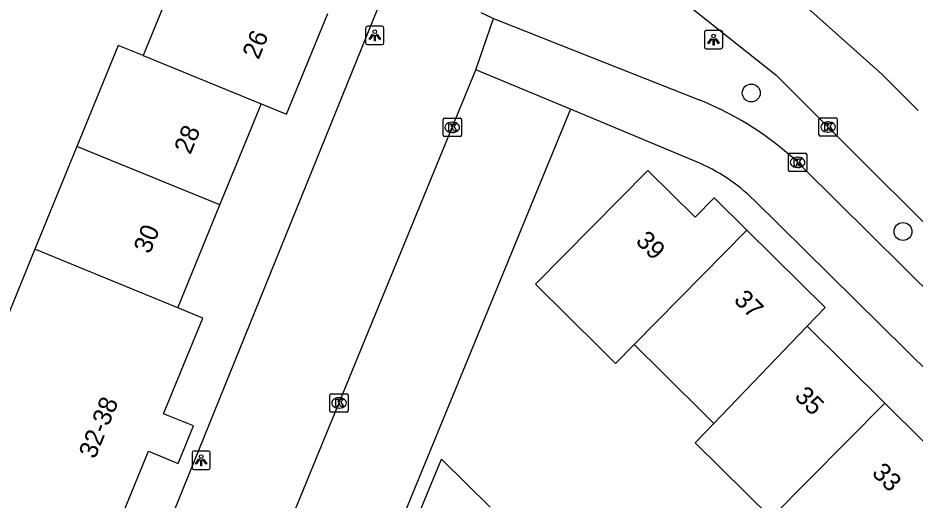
# Model space of a CAD drawing. Extents: x 157767 to 159171, y 387842 to 389425.
# Drawn here: x 158798.31 to 158847.25, y 388627.2 to 388653.53 of the extents above; entities that cross this region are included whole.
import ezdxf

# ---------------------------------------------------------------- set-up
doc = ezdxf.new("R2010")
doc.units = 0
for name, color, linetype in [('IMGEO_Boom', 7, 'Continuous'), ('IMGEO_Fietspad_gesloten', 7, 'Continuous'), ('IMGEO_Kolk', 7, 'Continuous'), ('IMGEO_Lichtpunt', 7, 'Continuous'), ('IMGEO_Pand', 7, 'Continuous'), ('IMGEO_Pand_nummerreeks', 7, 'Continuous'), ('IMGEO_Parkeervlak_open', 7, 'Continuous'), ('IMGEO_Voetpad_open', 7, 'Continuous')]:
    doc.layers.add(name, color=color, linetype=linetype)

msp = doc.modelspace()

# ---------------------------------------------------------------- linework, layer by layer
at = {"layer": 'IMGEO_Boom'}
for centre in [(158838.311, 388649.428), (158846.588, 388641.863)]:
    msp.add_circle(centre, 0.489, dxfattribs=at)
at = {"layer": 'IMGEO_Fietspad_gesloten'}
for points in [[(158826.059, 388659.809), (158830.167, 388657.971), (158839.65, 388650.427), (158852.321, 388637.762), (158872.967, 388617.185)], [(158847.414, 388648.473), (158845.428, 388650.459), (158840.383, 388654.989), (158834.525, 388659.875)]]:
    msp.add_lwpolyline(points, dxfattribs=at)
at = {"layer": 'IMGEO_Kolk'}
for p, q in [((158821.572, 388648.05), (158822.424, 388648.05)), ((158842.078, 388648.073), (158842.93, 388648.073)), ((158821.497, 388647.124), (158821.497, 388647.976)), ((158821.985, 388647.83), (158822.01, 388647.83)), ((158822.498, 388647.976), (158822.498, 388647.124)), ((158842.003, 388647.147), (158842.003, 388647.999)), ((158842.491, 388647.853), (158842.516, 388647.853)), ((158843.004, 388647.999), (158843.004, 388647.147)), ((158822.424, 388647.05), (158821.572, 388647.05)), ((158822.008, 388647.27), (158821.983, 388647.27)), ((158842.93, 388647.073), (158842.078, 388647.073)), ((158842.514, 388647.293), (158842.489, 388647.293)), ((158840.335, 388645.213), (158840.335, 388646.065)), ((158840.41, 388646.139), (158841.262, 388646.139)), ((158841.336, 388646.065), (158841.336, 388645.213)), ((158840.823, 388645.919), (158840.848, 388645.919)), ((158841.262, 388645.139), (158840.41, 388645.139)), ((158840.846, 388645.359), (158840.821, 388645.359)), ((158815.322, 388632.081), (158815.322, 388632.933)), ((158815.397, 388633.007), (158816.249, 388633.007)), ((158816.323, 388632.933), (158816.323, 388632.081)), ((158815.81, 388632.787), (158815.835, 388632.787)), ((158816.249, 388632.007), (158815.397, 388632.007)), ((158815.833, 388632.227), (158815.808, 388632.227))]:
    msp.add_line(p, q, dxfattribs=at)
for points in [[(158821.572, 388648.05), (158822.424, 388648.05)], [(158842.078, 388648.073), (158842.93, 388648.073)], [(158821.497, 388647.124), (158821.497, 388647.976)], [(158821.818, 388647.75), (158821.941, 388647.75), (158821.941, 388647.599), (158822.071, 388647.75), (158822.235, 388647.75), (158822.089, 388647.599), (158822.242, 388647.35), (158822.09, 388647.35), (158822.005, 388647.514), (158821.941, 388647.447), (158821.941, 388647.35), (158821.818, 388647.35), (158821.818, 388647.75)], [(158822.498, 388647.976), (158822.498, 388647.124)], [(158842.003, 388647.147), (158842.003, 388647.999)], [(158842.324, 388647.773), (158842.447, 388647.773), (158842.447, 388647.622), (158842.577, 388647.773), (158842.741, 388647.773), (158842.595, 388647.622), (158842.748, 388647.373), (158842.596, 388647.373), (158842.511, 388647.537), (158842.447, 388647.47), (158842.447, 388647.373), (158842.324, 388647.373), (158842.324, 388647.773)], [(158843.004, 388647.999), (158843.004, 388647.147)], [(158822.424, 388647.05), (158821.572, 388647.05)], [(158842.93, 388647.073), (158842.078, 388647.073)], [(158840.335, 388645.213), (158840.335, 388646.065)], [(158840.41, 388646.139), (158841.262, 388646.139)], [(158841.336, 388646.065), (158841.336, 388645.213)], [(158840.656, 388645.839), (158840.779, 388645.839), (158840.779, 388645.688), (158840.909, 388645.839), (158841.073, 388645.839), (158840.927, 388645.688), (158841.08, 388645.439), (158840.928, 388645.439), (158840.843, 388645.603), (158840.779, 388645.536), (158840.779, 388645.439), (158840.656, 388645.439), (158840.656, 388645.839)], [(158841.262, 388645.139), (158840.41, 388645.139)], [(158815.322, 388632.081), (158815.322, 388632.933)], [(158815.397, 388633.007), (158816.249, 388633.007)], [(158816.323, 388632.933), (158816.323, 388632.081)], [(158815.643, 388632.707), (158815.766, 388632.707), (158815.766, 388632.556), (158815.896, 388632.707), (158816.06, 388632.707), (158815.914, 388632.556), (158816.067, 388632.307), (158815.915, 388632.307), (158815.83, 388632.471), (158815.766, 388632.404), (158815.766, 388632.307), (158815.643, 388632.307), (158815.643, 388632.707)], [(158816.249, 388632.007), (158815.397, 388632.007)]]:
    msp.add_lwpolyline(points, dxfattribs=at)
for centre, start, end in [((158821.574, 388647.974), 91.552, 178.448), ((158821.574, 388647.974), 91.552, 178.448), ((158822.422, 388647.974), 1.552, 88.448), ((158822.422, 388647.974), 1.552, 88.448), ((158842.08, 388647.997), 91.552, 178.448), ((158842.08, 388647.997), 91.552, 178.448), ((158842.928, 388647.997), 1.552, 88.448), ((158842.928, 388647.997), 1.552, 88.448), ((158821.574, 388647.126), 181.552, 268.448), ((158821.574, 388647.126), 181.552, 268.448), ((158822.422, 388647.126), 271.552, 358.448), ((158822.422, 388647.126), 271.552, 358.448), ((158842.08, 388647.149), 181.552, 268.448), ((158842.08, 388647.149), 181.552, 268.448), ((158842.928, 388647.149), 271.552, 358.448), ((158842.928, 388647.149), 271.552, 358.448), ((158840.412, 388646.063), 91.552, 178.448), ((158840.412, 388646.063), 91.552, 178.448), ((158841.26, 388646.063), 1.552, 88.448), ((158841.26, 388646.063), 1.552, 88.448), ((158840.412, 388645.215), 181.552, 268.448), ((158840.412, 388645.215), 181.552, 268.448), ((158841.26, 388645.215), 271.552, 358.448), ((158841.26, 388645.215), 271.552, 358.448), ((158815.399, 388632.931), 91.552, 178.448), ((158815.399, 388632.931), 91.552, 178.448), ((158816.247, 388632.931), 1.552, 88.448), ((158816.247, 388632.931), 1.552, 88.448), ((158815.399, 388632.083), 181.552, 268.448), ((158815.399, 388632.083), 181.552, 268.448), ((158816.247, 388632.083), 271.552, 358.448), ((158816.247, 388632.083), 271.552, 358.448)]:
    msp.add_arc(centre, 0.0765, start, end, dxfattribs=at)
for centre, major_axis, ratio, start_param, end_param in [((158821.984, 388647.55), (-0.387, 0.002), 0.722429, 4.712389, 7.853982), ((158822.009, 388647.55), (-0.39, 0.002), 0.717154, 1.570796, 4.712389), ((158842.49, 388647.573), (-0.387, 0.002), 0.722429, 4.712389, 7.853982), ((158842.515, 388647.573), (-0.39, 0.002), 0.717154, 1.570796, 4.712389), ((158840.822, 388645.639), (-0.387, 0.002), 0.722429, 4.712389, 7.853982), ((158840.847, 388645.639), (-0.39, 0.002), 0.717154, 1.570796, 4.712389), ((158815.809, 388632.507), (-0.387, 0.002), 0.722429, 4.712389, 7.853982), ((158815.834, 388632.507), (-0.39, 0.002), 0.717154, 1.570796, 4.712389)]:
    msp.add_ellipse(centre, major_axis=major_axis, ratio=ratio, start_param=start_param, end_param=end_param, dxfattribs=at)
at = {"layer": 'IMGEO_Lichtpunt'}
for p, q in [((158817.275, 388652.974), (158817.275, 388652.167)), ((158817.275, 388652.974), (158817.275, 388652.167)), ((158818.177, 388653.069), (158817.369, 388653.069)), ((158818.177, 388653.069), (158817.369, 388653.069)), ((158818.271, 388652.167), (158818.271, 388652.974)), ((158818.271, 388652.167), (158818.271, 388652.974)), ((158835.755, 388652.742), (158835.755, 388651.935)), ((158835.755, 388652.742), (158835.755, 388651.935)), ((158836.657, 388652.837), (158835.849, 388652.837)), ((158836.657, 388652.837), (158835.849, 388652.837)), ((158836.751, 388651.935), (158836.751, 388652.742)), ((158836.751, 388651.935), (158836.751, 388652.742)), ((158817.369, 388652.073), (158818.177, 388652.073)), ((158817.369, 388652.073), (158818.177, 388652.073)), ((158835.849, 388651.841), (158836.657, 388651.841)), ((158835.849, 388651.841), (158836.657, 388651.841)), ((158807.803, 388629.782), (158807.803, 388628.975)), ((158807.803, 388629.782), (158807.803, 388628.975)), ((158808.705, 388629.877), (158807.897, 388629.877)), ((158808.705, 388629.877), (158807.897, 388629.877)), ((158808.799, 388628.975), (158808.799, 388629.782)), ((158808.799, 388628.975), (158808.799, 388629.782)), ((158807.897, 388628.881), (158808.705, 388628.881)), ((158807.897, 388628.881), (158808.705, 388628.881))]:
    msp.add_line(p, q, dxfattribs=at)
for points in [[(158817.649, 388652.638), (158817.688, 388652.61), (158817.5, 388652.348), (158817.462, 388652.375), (158817.649, 388652.638)], [(158817.751, 388652.59), (158817.798, 388652.59), (158817.798, 388652.268), (158817.751, 388652.268), (158817.751, 388652.59)], [(158817.861, 388652.61), (158817.899, 388652.637), (158818.086, 388652.375), (158818.047, 388652.347), (158817.861, 388652.61)], [(158836.129, 388652.406), (158836.168, 388652.378), (158835.98, 388652.116), (158835.942, 388652.143), (158836.129, 388652.406)], [(158836.231, 388652.358), (158836.278, 388652.358), (158836.278, 388652.036), (158836.231, 388652.036), (158836.231, 388652.358)], [(158836.341, 388652.378), (158836.379, 388652.405), (158836.566, 388652.143), (158836.527, 388652.115), (158836.341, 388652.378)], [(158808.177, 388629.446), (158808.216, 388629.418), (158808.028, 388629.156), (158807.99, 388629.183), (158808.177, 388629.446)], [(158808.389, 388629.418), (158808.427, 388629.445), (158808.614, 388629.183), (158808.575, 388629.155), (158808.389, 388629.418)], [(158808.279, 388629.398), (158808.326, 388629.398), (158808.326, 388629.076), (158808.279, 388629.076), (158808.279, 388629.398)]]:
    msp.add_lwpolyline(points, dxfattribs=at)
for centre in [(158817.774, 388652.772), (158836.254, 388652.54), (158808.302, 388629.58)]:
    msp.add_circle(centre, 0.0994, dxfattribs=at)
for centre, start, end in [((158817.369, 388652.974), 90, 180), ((158817.369, 388652.974), 90, 180), ((158818.177, 388652.974), 0, 90), ((158818.177, 388652.974), 0, 90), ((158835.849, 388652.742), 90, 180), ((158835.849, 388652.742), 90, 180), ((158836.657, 388652.742), 0, 90), ((158836.657, 388652.742), 0, 90), ((158817.369, 388652.167), 180, 270), ((158817.369, 388652.167), 180, 270), ((158818.177, 388652.167), 270, 0), ((158818.177, 388652.167), 270, 360), ((158835.849, 388651.935), 180, 270), ((158835.849, 388651.935), 180, 270), ((158836.657, 388651.935), 270, 0), ((158836.657, 388651.935), 270, 360), ((158807.897, 388629.782), 90, 180), ((158807.897, 388629.782), 90, 180), ((158808.705, 388629.782), 0, 90), ((158808.705, 388629.782), 0, 90), ((158807.897, 388628.975), 180, 270), ((158807.897, 388628.975), 180, 270), ((158808.705, 388628.975), 270, 0), ((158808.705, 388628.975), 270, 360)]:
    msp.add_arc(centre, 0.0946, start, end, dxfattribs=at)
at = {"layer": 'IMGEO_Pand'}
for points in [[(158807.38, 388656.969), (158807.319, 388656.819), (158805.135, 388651.468)], [(158811.577, 388648.829), (158812.954, 388648.265), (158815.203, 388653.776)], [(158805.135, 388651.468), (158803.766, 388652.027), (158801.513, 388646.508)], [(158805.135, 388651.468), (158811.577, 388648.829)], [(158809.328, 388643.319), (158811.463, 388648.549), (158811.577, 388648.829)], [(158801.513, 388646.508), (158799.223, 388640.896)], [(158809.328, 388643.319), (158801.513, 388646.508)], [(158831.924, 388635.695), (158830.912, 388634.666), (158830.089, 388635.481), (158826.536, 388638.999), (158832.672, 388645.196), (158835.247, 388642.646), (158836.292, 388643.702), (158838.068, 388641.943)], [(158807.033, 388637.696), (158809.328, 388643.319)], [(158838.068, 388641.943), (158831.924, 388635.695)], [(158841.358, 388636.691), (158842.339, 388637.714), (158838.068, 388641.943)], [(158799.223, 388640.896), (158794.146, 388628.458)], [(158807.033, 388637.696), (158799.223, 388640.896)], [(158803.317, 388624.715), (158805.42, 388629.866), (158807.042, 388629.204), (158807.876, 388631.25), (158806.255, 388631.911), (158808.39, 388637.14), (158807.033, 388637.696)], [(158841.358, 388636.691), (158836.273, 388631.387)], [(158845.595, 388632.496), (158841.358, 388636.691)], [(158831.924, 388635.695), (158832.004, 388635.615), (158833.409, 388634.224), (158836.073, 388631.585), (158836.273, 388631.387)], [(158839.393, 388626.232), (158845.595, 388632.496)], [(158845.595, 388632.496), (158849.836, 388628.296)], [(158836.273, 388631.387), (158835.257, 388630.328), (158839.393, 388626.232)], [(158820.302, 388622.98), (158819.198, 388624.072), (158821.405, 388629.432), (158824.058, 388626.808)]]:
    msp.add_lwpolyline(points, dxfattribs=at)
at = {"layer": 'IMGEO_Parkeervlak_open'}
msp.add_lwpolyline([(158828.442, 388648.544), (158818.335, 388623.918)], dxfattribs=at)
at = {"layer": 'IMGEO_Voetpad_open'}
for points in [[(158820.14, 388659.525), (158805.658, 388623.767)], [(158823.292, 388650.696), (158824.249, 388653.491)], [(158823.551, 388653.818), (158824.249, 388653.491)], [(158824.249, 388653.491), (158829.573, 388651.382), (158835.462, 388649.048)], [(158813.178, 388626.059), (158823.292, 388650.696)], [(158828.442, 388648.544), (158823.292, 388650.696)], [(158835.319, 388645.67), (158828.442, 388648.544)], [(158841.179, 388645.31), (158855.71, 388630.903), (158870.24, 388616.57)], [(158871.583, 388610.87), (158838.465, 388643.575)]]:
    msp.add_lwpolyline(points, dxfattribs=at)
for centre, radius, start, end in [((158829.202, 388633.233), 17.008, 45.2379, 68.4056), ((158831.506, 388636.535), 9.899, 45.3329, 67.3458)]:
    msp.add_arc(centre, radius, start, end, dxfattribs=at)

# ---------------------------------------------------------------- texts
at = {"layer": 'IMGEO_Pand_nummerreeks'}
for s, rotation, p in [('26', 67.8038, (158811.433, 388651.208)), ('28', 67.7981, (158807.711, 388646.026)), ('30', 67.7974, (158805.497, 388640.598)), ('39', 315.2806, (158831.954, 388641.291)), ('37', 315.2806, (158837.308, 388638.08)), ('35', 315.2806, (158840.619, 388632.807)), ('32-38', 67.7919, (158802.51, 388629.406)), ('33', 315.2799, (158844.836, 388628.631))]:
    msp.add_text(s, height=1, rotation=rotation, dxfattribs=at).set_placement(p)

doc.saveas('drawing.dxf')
